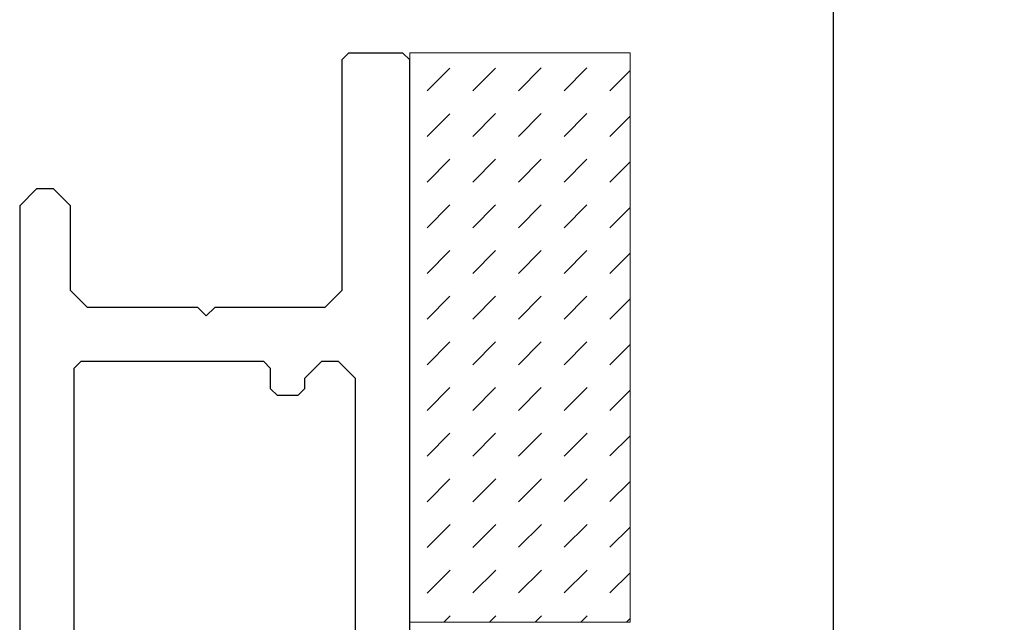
# Model space of a CAD drawing. Header units: millimetres. Extents: x -637441 to -130928, y -380379 to -53767.
# Tile 283 of 390: x -334440 to -334411, y -166870 to -166853. Entities that reach past the tile are written whole.
import ezdxf

# ---------------------------------------------------------------- set-up
doc = ezdxf.new("R2010")
doc.units = ezdxf.units.MM
doc.header["$LTSCALE"] = 10
for name, color, linetype, lineweight in [('CKTEXTY_MALE', 7, 'Continuous', 25), ('MB-kreskowanie', 8, 'Continuous', 5), ('MB-uszczelki_tworzywa', 8, 'Continuous', 9)]:
    doc.layers.add(name, color=color, linetype=linetype, lineweight=lineweight)
for name, color, linetype in [('CrossSectionsGlass', 4, 'Continuous'), ('CrossSectionsProfils', 7, 'Continuous'), ('ZDIVO', 6, 'Continuous')]:
    doc.layers.add(name, color=color, linetype=linetype)

# ---------------------------------------------------------------- blocks, each defined once
blk = doc.blocks.new('K43_2105_X', base_point=(1276.174, 1370.825))
at = {"layer": 'CrossSectionsProfils', "flags": 128}
for points in [[(1289.474, 1359.325), (1289.674, 1359.525), (1289.674, 1361.125), (1289.474, 1361.325), (1282.674, 1361.325), (1282.174, 1361.825), (1282.174, 1365.075), (1281.924, 1365.325), (1282.174, 1365.575), (1282.174, 1368.825), (1282.674, 1369.325), (1285.174, 1369.325), (1285.674, 1369.825), (1285.674, 1370.325), (1285.174, 1370.825), (1258.174, 1370.825), (1257.674, 1370.325), (1257.674, 1369.725), (1258.174, 1369.225), (1261.174, 1369.225), (1261.674, 1368.725), (1261.674, 1366.575), (1261.924, 1366.325), (1261.674, 1366.075), (1261.674, 1363.925), (1261.174, 1363.425), (1258.174, 1363.425), (1257.674, 1362.925), (1257.674, 1362.325), (1258.174, 1361.825), (1269.174, 1361.825), (1269.674, 1361.325), (1269.674, 1356.325), (1269.174, 1355.825), (1258.174, 1355.825), (1257.674, 1355.325), (1257.674, 1354.725), (1258.174, 1354.225), (1270.474, 1354.225), (1271.474, 1355.225), (1271.474, 1358.825), (1271.974, 1359.325), (1289.474, 1359.325)], [(1280.574, 1361.425), (1280.574, 1361.925), (1280.074, 1362.425), (1279.774, 1362.425), (1279.574, 1362.625), (1279.574, 1363.225), (1279.774, 1363.425), (1280.374, 1363.425), (1280.574, 1363.625), (1280.574, 1369.025), (1280.374, 1369.225), (1263.474, 1369.225), (1263.274, 1369.025), (1263.274, 1363.625), (1263.474, 1363.425), (1270.474, 1363.425), (1271.474, 1362.425), (1271.474, 1361.425), (1271.974, 1360.925), (1280.074, 1360.925), (1280.574, 1361.425)]]:
    blk.add_lwpolyline(points, dxfattribs=at)

msp = doc.modelspace()

# ---------------------------------------------------------------- hatches: boundary and pattern name
at = {"layer": 'MB-kreskowanie'}
h = msp.add_hatch(dxfattribs=at)
h.set_pattern_fill('DASH', color=256, scale=0.3, angle=225.0195, style=0)
h.set_pattern_definition([(225.01945, (-334323.0484, -167683.7593), (0.0004573, -1.3470383), [0.9525, -0.9525])])
h.paths.add_polyline_path([(-334428.236, -166853.568), (-334421.736, -166853.568), (-334421.736, -166870.368), (-334428.236, -166870.368)])

# ---------------------------------------------------------------- linework, layer by layer
at = {"layer": 'CKTEXTY_MALE', "color": 7}
msp.add_circle((-334499.919, -166481.635), 613.638, dxfattribs=at)
at = {"layer": 'CrossSectionsGlass', "color": 1}
msp.add_line((-334415.736, -170476.622), (-334415.736, -166587.798), dxfattribs=at)
at = {"layer": 'MB-uszczelki_tworzywa'}
msp.add_lwpolyline([(-334428.236, -166853.568), (-334428.236, -166870.368), (-334421.736, -166870.368), (-334421.736, -166853.568)], close=True, dxfattribs=at)
at = {"layer": 'ZDIVO', "color": 1, "linetype": 'Continuous', "ltscale": 305}
msp.add_line((-334415.736, -176773.113), (-334415.736, -166063.113), dxfattribs=at)

# ---------------------------------------------------------------- block references
at = {"layer": 'CrossSectionsProfils', "xscale": -1, "yscale": -1, "rotation": 270}
msp.add_blockref('K43_2105_X', (-334439.736, -166867.08), dxfattribs=at)

doc.saveas('drawing.dxf')
